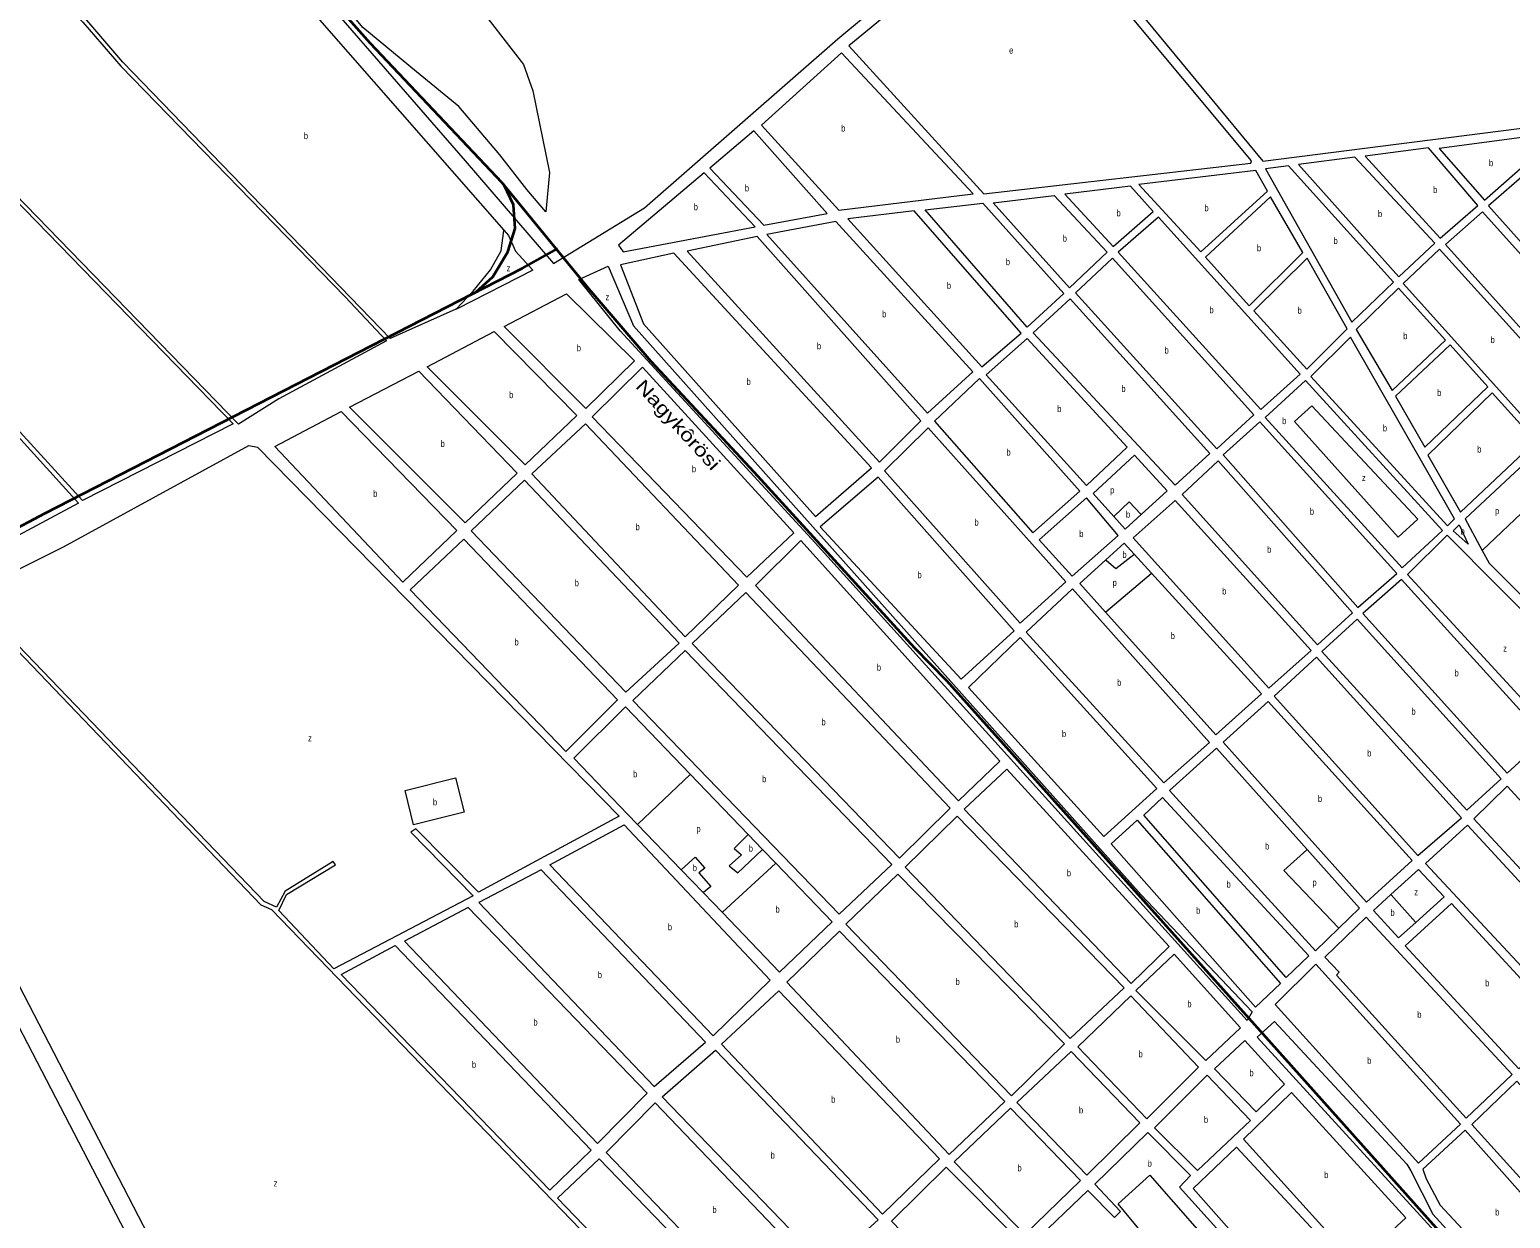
# Model space of a CAD drawing. Extents: x 639657 to 671642, y 222838 to 252123.
# Drawn here: x 658616 to 660865, y 228600 to 230405 of the extents above; entities that cross this region are included whole.
import ezdxf
from ezdxf.enums import TextEntityAlignment as Align

# ---------------------------------------------------------------- set-up
doc = ezdxf.new("R2010")
doc.units = 0
doc.header["$LTSCALE"] = 4
for name, color, linetype, lineweight in [('1', 7, 'Continuous', 13), ('21', 7, 'Continuous', 13), ('57', 7, 'Continuous', 35)]:
    doc.layers.add(name, color=color, linetype=linetype, lineweight=lineweight)
doc.layers.add('22', color=7, linetype='Continuous')
doc.layers.add('7', color=7, linetype='Continuous')

msp = doc.modelspace()

# ---------------------------------------------------------------- linework, layer by layer
at = {"layer": '1'}
for p, q in [((659717.973, 230105.472), (659640.738, 230187.712)), ((659731.093, 230107.945), (659649.251, 230194.897)), ((659731.093, 230107.945), (659827.46, 230126.11)), ((660231.44, 229700.94), (660263.026, 229665.831)), ((660796.28, 229662.4), (660822.227, 229614.145)), ((660568.91, 229006.57), (660604.417, 229040.726))]:
    msp.add_line(p, q, dxfattribs=at)
for points in [[(658259.327, 230876.683), (658195.37, 230943.05), (658190.81, 230937.54), (658593.22, 230517.59), (658626.79, 230490.5), (658697.43, 230416.21), (658755.22, 230349.33), (659095.77, 229999.44), (659158.63, 229932.35), (658994.94, 229844.55), (658933.48, 229805.77), (658049.87, 230715.95), (658046.21, 230710.93), (658925.75, 229806.65), (658696.94, 229690.25), (658412, 230001.64), (658408.7, 229996.97), (658690.5, 229685.96), (658492.58, 229580.51), (658436.45, 229637.99), (658431.31, 229632.13), (658486.15, 229576.99), (658352.967, 229511.499)], [(658906.28, 230704.409), (658873.058, 230672.048), (659277.68, 230205.8), (659411.77, 230050.1)], [(658819.936, 230690.647), (659336.466, 230100.662)], [(660247.16, 230640), (660218.54, 230621.15), (660202.69, 230607.94), (660196.95, 230599.76), (660193.94, 230589.49), (660196.43, 230572.88), (660203.74, 230556.91), (660220.38, 230530.92), (660489.19, 230205.35), (661366.83, 230317.15), (661720.863, 230364.651), (661913.383, 230390.482)], [(659411.77, 230050.1), (659550.21, 230134.33), (659843.46, 230391.17), (659927.63, 230461.23), (660004.6, 230510.43), (660156.554, 230604.024)], [(659263.854, 229980.375), (659163.79, 229936.21), (658757.85, 230355.84), (658700.48, 230423.16), (658652.277, 230473.595)], [(659827.46, 230126.11), (659715.93, 230251.17), (659649.251, 230194.897)], [(659640.738, 230187.712), (659510.47, 230077.77), (659517.65, 230067.71), (659717.973, 230105.472)], [(659336.466, 230100.662), (659343.77, 230092.32), (659354.48, 230068.53), (659380.79, 230039.99), (659265.61, 229981.15), (659263.854, 229980.375)], [(660958.585, 229744.684), (660922.81, 229779.95), (660865.084, 229726.32), (660796.28, 229662.4)], [(660304.203, 229668.631), (660343.98, 229704.94), (660294.18, 229759.17), (660231.44, 229700.94)], [(660263.026, 229665.831), (660280.21, 229646.73), (660304.203, 229668.631)], [(660293.71, 229608.633), (660278.53, 229625.26), (660250.565, 229600.042)], [(660250.565, 229600.042), (660210.94, 229564.31), (660250.296, 229520.494), (660417.6, 229334.23)], [(660417.6, 229334.23), (660487.24, 229396.65), (660319.921, 229579.922), (660293.71, 229608.633)], [(660822.227, 229614.145), (660832.58, 229594.89), (660973.363, 229454.257)], [(658575.044, 229485.997), (658967.51, 229076.34), (658983.81, 229069.2), (659580.88, 228450.43), (659420.78, 228290.22)], [(658947.715, 228282.75), (658562.78, 229026.3), (658480.4, 229197.86), (658420.89, 229337.93), (658404.328, 229380.253), (658368.519, 229471.759)], [(658346.127, 229456.903), (658360.04, 229419.78), (658455.44, 229190.39), (658520.85, 229043.52), (658839.749, 228429.598)], [(659521.27, 229376.91), (659442.8, 229299.03), (659524.578, 229213.967), (659539.618, 229198.323), (659605.76, 229129.524), (659639.18, 229094.762), (659668.329, 229064.442)], [(659668.329, 229064.442), (659755.25, 228974.03), (659835.02, 229050.21), (659749.339, 229139.427), (659729.379, 229160.211), (659707.516, 229182.977), (659619.734, 229274.382), (659521.27, 229376.91)], [(660556.452, 229159.984), (660418.88, 229313.94), (660347.1, 229249.65), (660568.91, 229006.57)], [(660604.417, 229040.726), (660635.93, 229071.04), (660556.452, 229159.984)], [(660721.16, 229049.593), (660764.51, 229088.62), (660725.55, 229129.77), (660683.498, 229091.715), (660656.95, 229067.69)], [(660656.95, 229067.69), (660695.11, 229026.14), (660721.16, 229049.593)], [(661730.837, 227498.71), (661729.021, 227500.71), (661582.46, 227662.14), (661277.92, 228002.98), (660480.59, 228875.15), (660506.53, 228899.17), (660707.62, 228682.32), (660713.73, 228672.23), (660746.98, 228606.8), (661297.45, 228003.08), (661737.721, 227512.657)], [(660164.25, 228535.24), (660139.72, 228562.55), (660223.31, 228642.66), (660263.91, 228601.62), (660272.83, 228610.86), (660233.86, 228652), (660314.49, 228730.44), (660379.46, 228665.21), (660362.35, 228647.56), (660651.916, 228326.794), (661080.594, 227851.928), (661238.293, 227677.237), (661301.358, 227607.377), (661613.694, 227261.387)]]:
    msp.add_lwpolyline(points, dxfattribs=at)
for points in [[(660065.26, 230155.98), (660470.99, 230202.3), (660471.99, 230206.08), (660159.08, 230581.39), (659939.77, 230445.48), (659860.56, 230380.34)], [(660049.45, 230155.98), (659849.43, 230369.92), (659727.57, 230260), (659845.09, 230130.77)], [(660756.85, 230224.74), (660825.61, 230146.07), (660943.29, 230249.47)], [(660644.43, 230212.97), (660758.49, 230088.34), (660815.57, 230137.8), (660740.72, 230225.49)], [(660543.29, 230200.45), (660695.31, 230029.52), (660750.21, 230080.83), (660628.74, 230211.4)], [(660394.78, 230067.49), (660496.03, 230159.82), (660478.2, 230191.16), (660300.82, 230169.84)], [(660624.19, 229960.9), (660687.69, 230021.61), (660528.02, 230198.08), (660493.19, 230193.61)], [(660890.12, 230188.04), (660831.72, 230137.43), (661040.06, 229904.3), (661097.01, 229956.5)], [(660322.48, 230128.71), (660287.98, 230167.43), (660188.2, 230155.24), (660261.8, 230075.83)], [(660063.97, 230141.42), (660187.1, 230004.18), (660131.39, 229953.47), (659976.13, 230131.28)], [(660079.53, 230142.25), (660172.24, 230153.26), (660252.66, 230066.99), (660195.63, 230012.93)], [(660401.92, 230059.58), (660468.43, 229985.69), (660549.63, 230066.82), (660500.88, 230151.24)], [(659979.97, 229822.83), (660048.55, 229885.47), (659840.6, 230113.49), (659735.77, 230093.82)], [(660062.32, 229893.14), (660122.19, 229944.42), (659959.51, 230129.87), (659858.9, 230117.86)], [(660485.8, 229828.51), (660545.97, 229881.8), (660330.84, 230120.47), (660269.55, 230066.98)], [(660822.75, 230128.28), (660766.58, 230078.72), (660976.27, 229844.98), (661031.63, 229896.07)], [(659721.06, 230091.02), (659615.1, 230068.65), (659906.98, 229748.45), (659969.65, 229810.97)], [(659594.5, 230065.51), (659513.75, 230047.75), (659548.84, 229958.21), (659809.81, 229665.89), (659895.06, 229739.74)], [(660757.18, 230071.73), (660701.96, 230019.44), (660912.42, 229786.46), (660968.9, 229837.84)], [(659494.792, 230045.848), (659533.615, 229955.201), (660304.517, 229091.279), (660472.747, 228913.685), (660465.352, 228900.735), (659809.069, 229625.912), (659513.279, 229947.802), (659450.424, 230025.499)], [(660419.12, 229768.35), (660475.59, 229820.12), (660260.95, 230058.14), (660204.77, 230005.26)], [(660555.81, 229889.67), (660616.89, 229950.87), (660556.13, 230057.86), (660475.57, 229978.32)], [(659431.58, 230003.92), (659534.93, 229902.05), (659461.19, 229829.64), (659337.3, 229954.43)], [(660685.4, 229857.36), (660766.56, 229933.69), (660695.01, 230012.76), (660630.66, 229949.7)], [(660355.72, 229713.33), (660408.82, 229761.41), (660196.6, 229996.42), (660140.43, 229944.7)], [(659321.89, 229946.61), (659447.43, 229819.16), (659368.7, 229744.5), (659220.03, 229893.14)], [(660068.75, 229880.88), (660221.46, 229712.96), (660283, 229770.86), (660131.29, 229935.85)], [(660561.95, 229878.51), (660769.64, 229651.65), (660780.17, 229662.07), (660622.38, 229938.36)], [(660734.97, 229771.31), (660830.9, 229862.62), (660773.7, 229926.32), (660690.42, 229848.33)], [(659207.48, 229886.64), (659356.76, 229731.82), (659277.67, 229656.24), (659102.19, 229831.75)], [(659546.93, 229892.63), (659470.57, 229816.94), (659705.35, 229573.56), (659777.01, 229641.05)], [(659990.37, 229810.59), (660139.57, 229641.22), (660211.24, 229704.26), (660058.65, 229875.53)], [(660700.61, 229588), (660761.73, 229644.5), (660554.01, 229872.43), (660492.84, 229816.39)], [(660789.09, 229672.46), (660903.8, 229780.14), (660837.5, 229853.45), (660739.51, 229759.05)], [(658988.62, 229772.22), (659089.76, 229825.24), (659265.09, 229644.61), (659183.41, 229566.13)], [(659460.57, 229806.53), (659378.81, 229730.65), (659611.86, 229483.36), (659692.67, 229561.44)], [(659914.61, 229735.41), (660120.69, 229503.65), (660189.81, 229566.81), (659980.88, 229800.35)], [(660633.47, 229527.61), (660692.69, 229579.16), (660484.43, 229809.73), (660429.01, 229759.21)], [(659511.43, 229210.601), (659298.07, 229095.5), (659202.8, 229191.42), (659195.49, 229186.71), (659290.11, 229089.93), (659078.44, 228978.87), (658994.75, 229067.45), (659006.4, 229091.93), (659080.77, 229136.89), (659077.56, 229142.06), (659004.27, 229097.1), (658991.54, 229072.62), (658972.68, 229081.48), (658523.62, 229547.96), (658668.01, 229619.58), (658949.28, 229773.48), (658962.36, 229770.86)], [(660571.81, 229470.89), (660625.15, 229519.76), (660421.27, 229750.51), (660366.75, 229699.35)], [(659367.76, 229720.83), (659287.12, 229643.98), (659521.99, 229399.13), (659602.58, 229473.65)], [(660030.76, 229418.75), (660111.26, 229492.17), (659905, 229725.64), (659816.65, 229650.07)], [(660149.27, 229630.57), (660199.3, 229575.22), (660269.53, 229637.17), (660221.11, 229694.25)], [(660498.05, 229404.96), (660562.38, 229462.27), (660356.05, 229689.92), (660292.17, 229633.25)], [(660928.31, 229338.7), (660998.67, 229406.42), (660768.85, 229637.66), (660708.84, 229577.88)], [(660777.85, 229644.29), (660787.34, 229653.08), (660800.68, 229623.86)], [(659275.84, 229631.21), (659194.08, 229554.3), (659430.78, 229308.99), (659509.24, 229387.41)], [(660026.97, 229234.22), (660089.56, 229294.17), (659787.45, 229629.44), (659718.46, 229560.89)], [(660860.31, 229276.08), (660918.1, 229329.2), (660699.86, 229570.17), (660640.78, 229518.77)], [(660014.31, 229223.1), (659704.17, 229550.39), (659622.47, 229472.98), (659937.18, 229147.15)], [(660338.81, 229261.3), (660407.96, 229322.86), (660199.92, 229556.21), (660129.56, 229490.39)], [(660798.64, 229219.88), (660850.91, 229267.41), (660632.49, 229509.93), (660578.54, 229460.78)], [(660042.07, 229406.36), (660120.46, 229481.92), (660328.23, 229253.03), (660247.79, 229179.98)], [(659611.93, 229462.56), (659532.36, 229386.27), (659845.52, 229062.24), (659925.83, 229137.71)], [(660724.54, 229151.01), (660790.53, 229208.22), (660570.66, 229452.03), (660506.49, 229392.81)], [(660646.71, 229080.1), (660715.6, 229143.54), (660497.23, 229384.83), (660429.03, 229323.33)], [(660289.26, 228956.54), (660346.99, 229013.2), (660100.4, 229282.39), (660035.54, 229221.46)], [(660809.66, 229206.75), (661031.02, 228967.71), (661083.09, 229014.12), (660860.31, 229256.51)], [(660308.55, 229212.34), (660336.57, 229239.23), (660559, 228998.63), (660524.68, 228965.66)], [(659946.09, 229133.38), (660196.68, 228873.2), (660278.41, 228950.05), (660025.06, 229210.83)], [(659519.33, 229197.82), (659741.1, 228961.59), (659654.26, 228877.3), (659406.29, 229137.12)], [(660258.68, 229168.86), (660298.04, 229204.61), (660516.02, 228956.81), (660477.77, 228920.67)], [(660958.32, 228900.62), (661020.6, 228957.93), (660799.88, 229197.13), (660736.07, 229138.88)], [(659393.09, 229129.6), (659298.59, 229079.94), (659564.86, 228800.27), (659642.63, 228867.94)], [(660107.24, 228786.41), (660187.71, 228864.96), (659935.03, 229122.77), (659855.84, 229046.93)], [(660877.66, 228827.09), (660946.28, 228892.79), (660775.47, 229078.09), (660705.32, 229014.12)], [(659282.38, 229071.95), (659185.73, 229020.89), (659478.68, 228713.97), (659553.95, 228790.38)], [(660797.82, 228752.16), (660867.67, 228818.75), (660645.88, 229057.26), (660583.15, 228996.91), (660604.85, 228974.14), (660600.89, 228969.32)], [(660012.51, 228697.26), (660097.28, 228777.65), (659846.03, 229036.46), (659766.4, 228958.89)], [(659468.99, 228703.87), (659406.21, 228643.17), (659089.63, 228970.48), (659171.75, 229014.31)], [(660296.22, 228946.1), (660354.21, 229001.52), (660455.29, 228889.6), (660402.59, 228839.94)], [(660507.85, 228924.94), (660569.4, 228985.89), (660789.14, 228743.05), (660725.32, 228683.75)], [(659997.97, 228690.35), (659911.57, 228606.4), (659666.86, 228864.67), (659753.87, 228945.41)], [(660313, 228751.37), (660208.21, 228860.53), (660288.4, 228938.09), (660391.54, 228829.85)], [(659577.15, 228784.95), (659657.92, 228855.35), (659904.75, 228598.2), (659826.16, 228526.77)], [(660221.77, 228665.74), (660115.35, 228775.94), (660198.15, 228853.35), (660302.38, 228745.25)], [(660415.47, 228827.33), (660461.5, 228870.19), (660522, 228803.86), (660478.91, 228761.91)], [(660324.56, 228737.62), (660404.61, 228817.66), (660470.46, 228748.57), (660389.78, 228672.82)], [(660874.86, 228808.69), (660806.47, 228742.89), (660979.56, 228551.43), (661050.62, 228616.29)], [(660630.72, 228531.38), (660459.72, 228720.67), (660532.46, 228791.17), (660706.02, 228601.15)], [(659816.05, 228514.85), (659740.86, 228441.23), (659491.84, 228699.94), (659566.15, 228775.49)], [(660020.45, 228685.94), (660127.41, 228575.74), (660212.27, 228657.49), (660105.84, 228767.69)], [(660796.34, 228734.07), (660731.95, 228674.74), (660736.91, 228660.17), (660758.37, 228619.99), (660893.59, 228475.09), (660967.23, 228541.29)], [(660383.09, 228645.45), (660448.93, 228708.38), (660621.63, 228522.64), (660550.97, 228456.22)], [(659481.29, 228690.6), (659418.22, 228630.61), (659589.04, 228453.2), (659790.58, 228256.31), (659846.58, 228312.2)], [(660032.51, 228485.09), (660118.55, 228567.01), (660008.05, 228678.16), (659925.21, 228595.93)]]:
    msp.add_lwpolyline(points, close=True, dxfattribs=at)
at = {"layer": '21'}
for points in [[(659274.617, 230699.45), (659271.466, 230697.736), (659235.108, 230722.253), (659216.59, 230721.443), (659174.804, 230674.944), (659147.046, 230644.892), (659158.401, 230635.774), (659203.179, 230581.691), (659279.671, 230483.214), (659272.51, 230473.854), (659366.565, 230352.324), (659380.636, 230311.948), (659405.749, 230188.302), (659400.367, 230128.367), (659371.456, 230162.242), (659330.377, 230215.181), (659268.02, 230288.34), (659203.867, 230341.047), (659122.684, 230408.283), (659052.401, 230493.109), (659025.21, 230533.676)], [(659263.854, 229980.375), (659264.323, 229980.874), (659289.981, 230008.153), (659316.166, 230040.592), (659332.376, 230069.288), (659336.401, 230100.162), (659336.466, 230100.662)], [(660263.026, 229665.831), (660263.526, 229666.31), (660286.028, 229687.888), (660303.731, 229669.131), (660304.203, 229668.631)], [(660901.642, 229689.738), (660901.142, 229689.262), (660822.727, 229614.621), (660822.227, 229614.145)], [(660250.565, 229600.042), (660251.064, 229599.613), (660265.692, 229587.066), (660293.21, 229608.248), (660293.71, 229608.633)], [(660250.296, 229520.494), (660250.796, 229520.921), (660319.421, 229579.495), (660319.921, 229579.922)], [(659539.618, 229198.323), (659540.118, 229198.798), (659619.234, 229273.907), (659619.734, 229274.382)], [(659707.516, 229182.977), (659707.016, 229182.477), (659686.131, 229161.578), (659697.223, 229152.328), (659678.736, 229135.678), (659691.677, 229124.579), (659728.88, 229159.738), (659729.379, 229160.211)], [(659605.76, 229129.524), (659606.26, 229129.974), (659626.973, 229148.628), (659641.763, 229131.979), (659632.519, 229124.579), (659651.006, 229104.229), (659639.68, 229095.162), (659639.18, 229094.762)], [(660604.417, 229040.726), (660603.94, 229041.226), (660520.81, 229128.281), (660555.952, 229159.539), (660556.452, 229159.984)], [(659668.329, 229064.442), (659668.829, 229064.905), (659748.839, 229138.964), (659749.339, 229139.427)], [(660683.498, 229091.715), (660683.945, 229091.215), (660720.713, 229050.093), (660721.16, 229049.593)], [(660164.25, 228535.24), (660230.57, 228584.399), (660276.771, 228529.794), (660317.473, 228563.938), (660269.632, 228622.462), (660317.458, 228665.797), (660525.88, 228427.789), (660553.166, 228396.63), (660606.242, 228336.02), (660630.016, 228308.871)]]:
    msp.add_lwpolyline(points, dxfattribs=at)
for points in [[(660536.99, 229810.071), (660694.587, 229634.24), (660724.166, 229661.989), (660563.331, 229834.034)], [(659186.487, 229249.584), (659263.341, 229268.809), (659276.264, 229217.146), (659199.41, 229197.921)]]:
    msp.add_lwpolyline(points, close=True, dxfattribs=at)
at = {"layer": '57'}
for points in [[(657803.343, 232029.364), (657816.037, 231986.181), (657849.043, 231932.838), (657871.892, 231897.276), (657904.898, 231857.903), (657918.862, 231840.122), (657994.482, 231742.175), (658100.391, 231611.509), (658282.555, 231375.909), (658514.228, 231093.319), (658700.835, 230877.406), (658943.932, 230598.624), (659133.079, 230385.251), (659333.65, 230173.148), (659465.812, 230011.639), (659559.767, 229901.507), (659715.907, 229733.857), (659960.274, 229466.507), (660008.512, 229416.974)], [(659294.559, 230007.004), (659319.686, 230029.629), (659342.536, 230067.732), (659353.961, 230103.294), (659351.422, 230138.856), (659336.572, 230170.058)], [(655815.565, 228539.351), (655868.882, 228465.687), (655932.353, 228381.862), (655965.359, 228351.38), (656059.297, 228308.198), (656122.769, 228310.738), (656247.173, 228333.599), (656539.144, 228394.563), (656541.682, 228397.103), (656737.176, 228452.986), (656945.363, 228513.95), (657128.162, 228605.395), (657304.613, 228685.41), (657360.468, 228731.133), (657804.771, 229074.053), (658020.575, 229256.944), (658266.845, 229434.755), (658381.095, 229533.82), (658640.059, 229670.989), (659364.907, 230043.12), (659418.477, 230072.598)], [(660008.512, 229416.974), (660476.321, 228894.312), (660777.154, 228558.156), (661162.803, 228130.686), (661284.239, 228000), (661733.07, 227503.235)]]:
    msp.add_lwpolyline(points, dxfattribs=at)

# ---------------------------------------------------------------- texts
at = {"layer": '22', "width": 1.3}
msp.add_text('Nagykôrösi', height=20, rotation=312.44, dxfattribs=at).set_placement((659593.866, 229798.247), align=Align.CENTER)
at = {"layer": '7'}
for s, width, p in [('e', 0.75, (660103.807, 230368.685)), ('b', 0.75, (659032.834, 230238.823)), ('b', 0.75, (659848.787, 230250.345)), ('b', 0.75, (660832.436, 230197.77)), ('b', 0.75, (659702.488, 230159.44)), ('b', 0.75, (660747.492, 230156.915)), ('b', 0.75, (659624.843, 230130.766)), ('b', 0.75, (660266.853, 230121.63)), ('b', 0.75, (660400.301, 230129.325)), ('b', 0.75, (660663.886, 230120.46)), ('b', 0.75, (660185.142, 230083.095)), ('b', 0.75, (660596.376, 230079.49)), ('b', 0.75, (660480.096, 230068.465)), ('z', 0.8, (659340.82, 230037.953)), ('b', 0.75, (660098.808, 230047.445)), ('b', 0.75, (660009.258, 230011.505)), ('z', 0.8, (659491.035, 229994.239)), ('b', 0.75, (659911.073, 229968.16)), ('b', 0.75, (660407.922, 229974.49)), ('b', 0.75, (660541.79, 229973.765)), ('b', 0.75, (659811.974, 229919.735)), ('b', 0.75, (660702.33, 229935.06)), ('b', 0.75, (660834.934, 229929.095)), ('b', 0.75, (659447.332, 229916.78)), ('b', 0.75, (660339.818, 229913.245)), ('b', 0.75, (659705.138, 229865.7)), ('b', 0.75, (660274.215, 229854.875)), ('b', 0.75, (659344.528, 229845.555)), ('b', 0.75, (660753.667, 229848.815)), ('b', 0.75, (660176.937, 229824.405)), ('b', 0.75, (660518.353, 229806.063)), ('b', 0.75, (660671.325, 229795.005)), ('b', 0.75, (659240.524, 229771.44)), ('b', 0.75, (660814.528, 229762.955)), ('b', 0.75, (660099.697, 229758.375)), ('b', 0.75, (659622.142, 229733.095)), ('z', 0.8, (660639.657, 229719.682)), ('b', 0.75, (659138.236, 229695.685)), ('p', 0.75, (660257.293, 229700.985)), ('b', 0.75, (660051.187, 229652)), ('b', 0.75, (660281.233, 229664.101)), ('b', 0.75, (660560.391, 229668.67)), ('p', 0.75, (660841.652, 229669.404)), ('b', 0.75, (659536.585, 229644.945)), ('b', 0.75, (660210.369, 229634.735)), ('b', 0.75, (660789.182, 229638.47)), ('b', 0.75, (660495.56, 229610.7)), ('b', 0.75, (660275.779, 229602.938)), ('b', 0.75, (659444.132, 229559.98)), ('b', 0.75, (659964.646, 229572.195)), ('p', 0.75, (660260.99, 229560.389)), ('b', 0.75, (660427.371, 229547.44)), ('b', 0.75, (659352.701, 229470.1)), ('b', 0.75, (660349.138, 229479.745)), ('z', 0.8, (660854.105, 229460.691)), ('b', 0.75, (659902.93, 229431.83)), ('b', 0.75, (660267.753, 229408.755)), ('b', 0.75, (660780.166, 229423.125)), ('b', 0.75, (660714.62, 229364.905)), ('b', 0.75, (659818.833, 229348.77)), ('z', 0.8, (659039.399, 229324.518)), ('b', 0.75, (660184.049, 229330.95)), ('b', 0.75, (660647.602, 229301.52)), ('b', 0.75, (659532.782, 229269.817)), ('b', 0.75, (659728.709, 229262.4)), ('b', 0.75, (659228.929, 229227.201)), ('b', 0.75, (660572.736, 229232.465)), ('p', 0.75, (659628.914, 229186.569)), ('b', 0.75, (659708.407, 229156.97)), ('b', 0.75, (660492.441, 229160.255)), ('b', 0.75, (659623.368, 229127.371)), ('b', 0.75, (660191.435, 229119.465)), ('b', 0.75, (660433.93, 229102.445)), ('p', 0.75, (660564.349, 229105.172)), ('z', 0.8, (660719.15, 229090.703)), ('b', 0.75, (659749.078, 229064.473)), ('b', 0.75, (660111.576, 229042.015)), ('b', 0.75, (660387.686, 229062.64)), ('b', 0.75, (660682.748, 229059.455)), ('b', 0.75, (659585.545, 229037.56)), ('b', 0.75, (659479.106, 228964.935)), ('b', 0.75, (660022.405, 228954.59)), ('b', 0.75, (660826.587, 228952.59)), ('b', 0.75, (660374.408, 228920.73)), ('b', 0.75, (659381.425, 228892.96)), ('b', 0.75, (660723.609, 228904.71)), ('b', 0.75, (659931.823, 228866.86)), ('b', 0.75, (660300.369, 228844.73)), ('b', 0.75, (659288.076, 228828.74)), ('b', 0.75, (660647.603, 228834.82)), ('b', 0.75, (660468.645, 228816.05)), ('b', 0.75, (659833.528, 228775.905)), ('b', 0.75, (660209.89, 228759.545)), ('b', 0.75, (660399.547, 228745.24)), ('b', 0.75, (659741.661, 228691.06)), ('b', 0.75, (660116.394, 228671.715)), ('b', 0.75, (660314.168, 228678.736)), ('b', 0.75, (660582.24, 228661.275)), ('z', 0.8, (658987.16, 228648.572)), ('b', 0.75, (659653.192, 228608.36)), ('b', 0.75, (660841.939, 228604.58))]:
    msp.add_text(s, height=10, dxfattribs=dict(at, width=width)).set_placement(p)

doc.saveas('drawing.dxf')
